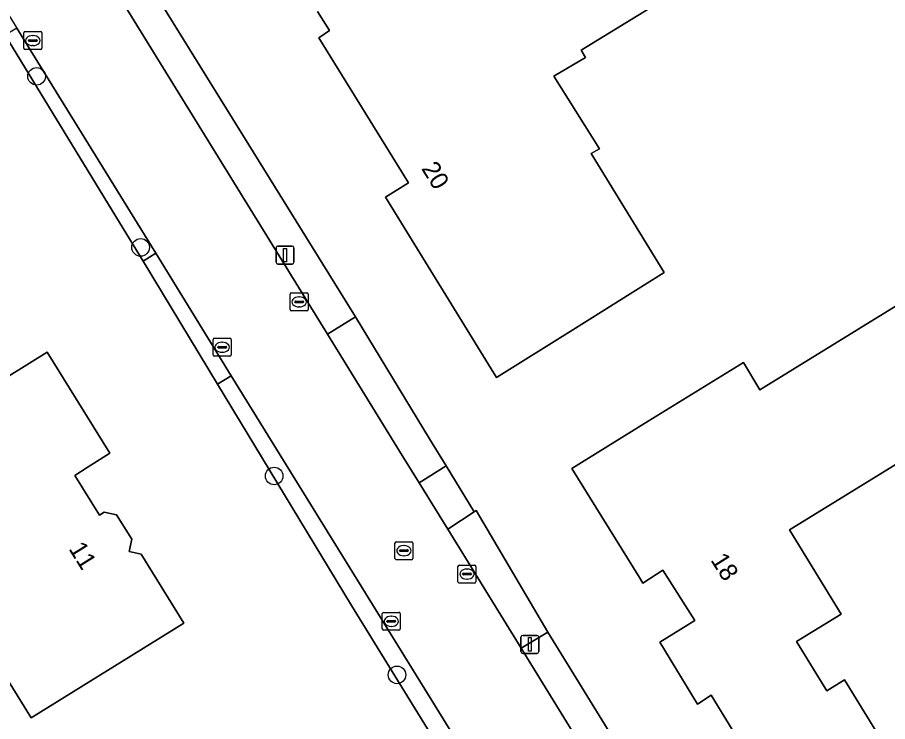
# Model space of a CAD drawing. Extents: x 157320 to 158835, y 386650 to 388491.
# Drawn here: x 158581.64 to 158630.05, y 387344.98 to 387384.14 of the extents above; entities that cross this region are included whole.
import ezdxf

# ---------------------------------------------------------------- set-up
doc = ezdxf.new("R2010")
doc.units = 0
for name, color, linetype in [('IMGEO_Boom', 7, 'Continuous'), ('IMGEO_Erf', 7, 'Continuous'), ('IMGEO_Groenvoorziening', 7, 'Continuous'), ('IMGEO_Kolk', 7, 'Continuous'), ('IMGEO_Lichtmast', 7, 'Continuous'), ('IMGEO_Pand', 7, 'Continuous'), ('IMGEO_Pand_nummerreeks', 7, 'Continuous'), ('IMGEO_Rijbaan_lokaal_gesloten', 7, 'Continuous'), ('IMGEO_Rioolput', 7, 'Continuous'), ('IMGEO_Voetpad_open', 7, 'Continuous')]:
    doc.layers.add(name, color=color, linetype=linetype)

msp = doc.modelspace()

# ---------------------------------------------------------------- linework, layer by layer
at = {"layer": 'IMGEO_Boom'}
for centre in [(158582.71, 387380.864), (158588.495, 387371.35), (158595.927, 387358.639), (158602.757, 387347.578)]:
    msp.add_circle(centre, 0.489, dxfattribs=at)
at = {"layer": 'IMGEO_Erf'}
for points in [[(158576.133, 387406.768), (158583.128, 387395.434), (158600.442, 387367.498), (158604.57, 387360.706), (158605.493, 387359.197), (158607.057, 387356.64), (158607.168, 387356.712), (158611.142, 387349.961), (158617.891, 387339.001), (158625.408, 387326.752), (158625.612, 387326.877), (158627.79, 387322.88), (158639.943, 387303.118), (158645.195, 387294.618), (158647.066, 387291.591), (158648.182, 387289.785), (158657.362, 387274.93), (158657.425, 387274.828), (158660.362, 387270.075), (158660.979, 387269.077), (158661.814, 387267.725), (158665.609, 387261.584), (158662.503, 387256.838)], [(158621.453, 387387.516), (158612.995, 387382.314), (158613.243, 387381.911), (158611.483, 387380.866), (158614.021, 387376.841), (158613.557, 387376.571), (158617.621, 387369.95), (158612.539, 387366.77), (158608.3, 387364.118), (158602.114, 387374.14), (158603.395, 387374.943), (158598.417, 387383.009), (158599.005, 387383.406), (158598.334, 387384.463)], [(158509.825, 387353.977), (158611.984, 387290.709), (158614.308, 387289.72), (158631.69, 387300.422), (158630.679, 387302.069), (158625.066, 387311.167), (158613.21, 387330.381), (158610.704, 387334.442), (158605.32, 387343.168), (158604.6, 387344.335), (158600.224, 387351.428), (158592.766, 387363.747), (158588.63, 387370.577), (158587.318, 387372.744), (158580.966, 387383.161)], [(158631.061, 387340.592), (158626.801, 387337.972), (158627.64, 387336.609), (158627.388, 387336.474), (158624.731, 387340.899), (158623.948, 387340.397), (158620.24, 387346.443), (158619.48, 387345.957), (158617.378, 387349.388), (158619.321, 387350.603), (158617.553, 387353.397), (158616.425, 387352.687), (158616.239, 387352.988), (158612.484, 387359.057), (158616.738, 387361.685), (158622.033, 387364.956), (158622.948, 387363.438), (158636.027, 387371.488)], [(158639.959, 387365.094), (158624.589, 387355.644), (158627.472, 387350.956), (158624.984, 387349.426), (158626.662, 387346.698), (158627.643, 387347.301), (158631.575, 387340.908)]]:
    msp.add_lwpolyline(points, dxfattribs=at)
msp.add_lwpolyline([(158586.657, 387347.821), (158582.4, 387345.19), (158579.72, 387349.506), (158576.72, 387347.651), (158571.336, 387356.307), (158574.34, 387358.18), (158579.422, 387361.349), (158578.63, 387362.62), (158579.053, 387362.883), (158583.3, 387365.52), (158586.79, 387359.91), (158585.524, 387359.107), (158584.84, 387358.673), (158586.214, 387356.466), (158586.477, 387356.63), (158587.156, 387356.484), (158588.007, 387355.116), (158587.854, 387354.444), (158588.524, 387354.285), (158590.91, 387350.45)], close=True, dxfattribs=at)
at = {"layer": 'IMGEO_Groenvoorziening'}
for points in [[(158600.442, 387367.498), (158583.128, 387395.434), (158581.683, 387394.428), (158598.897, 387366.519)], [(158589.338, 387371.021), (158581.603, 387383.55), (158580.966, 387383.161), (158587.318, 387372.744), (158588.63, 387370.577)], [(158593.54, 387364.216), (158592.766, 387363.747), (158600.224, 387351.428), (158604.6, 387344.335), (158605.709, 387344.504)], [(158605.493, 387359.197), (158603.991, 387358.26), (158605.578, 387355.687), (158607.057, 387356.64)], [(158617.891, 387339.001), (158611.142, 387349.961), (158609.665, 387349.061), (158616.441, 387338.075), (158623.968, 387325.872), (158625.408, 387326.752)]]:
    msp.add_lwpolyline(points, close=True, dxfattribs=at)
at = {"layer": 'IMGEO_Kolk'}
for p, q in [((158582.001, 387382.426), (158582.001, 387383.278)), ((158582.076, 387383.352), (158582.928, 387383.352)), ((158583.002, 387383.278), (158583.002, 387382.426)), ((158582.26, 387382.846), (158582.26, 387382.858)), ((158582.698, 387382.809), (158582.3, 387382.809)), ((158582.303, 387382.895), (158582.701, 387382.895)), ((158582.489, 387383.132), (158582.514, 387383.132)), ((158582.744, 387382.858), (158582.744, 387382.846)), ((158582.928, 387382.352), (158582.076, 387382.352)), ((158582.512, 387382.572), (158582.487, 387382.572)), ((158596.817, 387367.893), (158596.817, 387368.745)), ((158596.892, 387368.819), (158597.744, 387368.819)), ((158597.818, 387368.745), (158597.818, 387367.893)), ((158597.076, 387368.313), (158597.076, 387368.325)), ((158597.514, 387368.276), (158597.116, 387368.276)), ((158597.119, 387368.362), (158597.517, 387368.362)), ((158597.305, 387368.599), (158597.33, 387368.599)), ((158597.56, 387368.325), (158597.56, 387368.313)), ((158597.744, 387367.819), (158596.892, 387367.819)), ((158597.328, 387368.039), (158597.303, 387368.039)), ((158592.531, 387365.372), (158592.531, 387366.224)), ((158592.606, 387366.298), (158593.458, 387366.298)), ((158592.833, 387365.841), (158593.231, 387365.841)), ((158593.019, 387366.078), (158593.044, 387366.078)), ((158593.532, 387366.224), (158593.532, 387365.372)), ((158592.79, 387365.792), (158592.79, 387365.804)), ((158593.228, 387365.755), (158592.83, 387365.755)), ((158593.042, 387365.518), (158593.017, 387365.518)), ((158593.274, 387365.804), (158593.274, 387365.792)), ((158593.458, 387365.298), (158592.606, 387365.298)), ((158606.151, 387352.759), (158606.151, 387353.611)), ((158606.226, 387353.685), (158607.078, 387353.685)), ((158606.639, 387353.465), (158606.664, 387353.465)), ((158607.152, 387353.611), (158607.152, 387352.759)), ((158606.41, 387353.179), (158606.41, 387353.191)), ((158606.848, 387353.142), (158606.45, 387353.142)), ((158606.453, 387353.228), (158606.851, 387353.228)), ((158606.662, 387352.905), (158606.637, 387352.905)), ((158606.894, 387353.191), (158606.894, 387353.179)), ((158607.078, 387352.685), (158606.226, 387352.685)), ((158601.941, 387350.13), (158601.941, 387350.982)), ((158602.016, 387351.056), (158602.868, 387351.056)), ((158602.429, 387350.836), (158602.454, 387350.836)), ((158602.942, 387350.982), (158602.942, 387350.13)), ((158602.2, 387350.55), (158602.2, 387350.562)), ((158602.638, 387350.513), (158602.24, 387350.513)), ((158602.243, 387350.599), (158602.641, 387350.599)), ((158602.684, 387350.562), (158602.684, 387350.55)), ((158602.868, 387350.056), (158602.016, 387350.056)), ((158602.452, 387350.276), (158602.427, 387350.276))]:
    msp.add_line(p, q, dxfattribs=at)
for points in [[(158582.001, 387382.426), (158582.001, 387383.278)], [(158582.076, 387383.352), (158582.928, 387383.352)], [(158583.002, 387383.278), (158583.002, 387382.426)], [(158582.928, 387382.352), (158582.076, 387382.352)], [(158596.817, 387367.893), (158596.817, 387368.745)], [(158596.892, 387368.819), (158597.744, 387368.819)], [(158597.818, 387368.745), (158597.818, 387367.893)], [(158597.744, 387367.819), (158596.892, 387367.819)], [(158592.531, 387365.372), (158592.531, 387366.224)], [(158592.606, 387366.298), (158593.458, 387366.298)], [(158593.532, 387366.224), (158593.532, 387365.372)], [(158593.458, 387365.298), (158592.606, 387365.298)], [(158606.151, 387352.759), (158606.151, 387353.611)], [(158606.226, 387353.685), (158607.078, 387353.685)], [(158607.152, 387353.611), (158607.152, 387352.759)], [(158607.078, 387352.685), (158606.226, 387352.685)], [(158601.941, 387350.13), (158601.941, 387350.982)], [(158602.016, 387351.056), (158602.868, 387351.056)], [(158602.942, 387350.982), (158602.942, 387350.13)], [(158602.868, 387350.056), (158602.016, 387350.056)]]:
    msp.add_lwpolyline(points, dxfattribs=at)
for centre, radius, start, end in [((158582.078, 387383.276), 0.0765, 91.552, 178.448), ((158582.078, 387383.276), 0.0765, 91.552, 178.448), ((158582.926, 387383.276), 0.0765, 1.552, 88.448), ((158582.926, 387383.276), 0.0765, 1.552, 88.448), ((158582.3, 387382.855), 0.0403, 85.8775, 175.7526), ((158582.297, 387382.845), 0.0366, 178.938, 274.7102), ((158582.701, 387382.852), 0.043, 264.8664, 352.4533), ((158582.705, 387382.857), 0.0386, 1.7309, 96.639), ((158582.078, 387382.428), 0.0765, 181.552, 268.448), ((158582.078, 387382.428), 0.0765, 181.552, 268.448), ((158582.926, 387382.428), 0.0765, 271.552, 358.448), ((158582.926, 387382.428), 0.0765, 271.552, 358.448), ((158596.894, 387368.743), 0.0765, 91.552, 178.448), ((158596.894, 387368.743), 0.0765, 91.552, 178.448), ((158597.742, 387368.743), 0.0765, 1.552, 88.448), ((158597.742, 387368.743), 0.0765, 1.552, 88.448), ((158597.116, 387368.322), 0.0403, 85.8775, 175.7526), ((158597.113, 387368.312), 0.0366, 178.938, 274.7102), ((158597.517, 387368.319), 0.043, 264.8664, 352.4533), ((158597.521, 387368.324), 0.0386, 1.7309, 96.639), ((158596.894, 387367.895), 0.0765, 181.552, 268.448), ((158596.894, 387367.895), 0.0765, 181.552, 268.448), ((158597.742, 387367.895), 0.0765, 271.552, 358.448), ((158597.742, 387367.895), 0.0765, 271.552, 358.448), ((158592.608, 387366.222), 0.0765, 91.552, 178.448), ((158592.608, 387366.222), 0.0765, 91.552, 178.448), ((158592.83, 387365.801), 0.0403, 85.8775, 175.7526), ((158593.235, 387365.803), 0.0386, 1.7309, 96.639), ((158593.456, 387366.222), 0.0765, 1.552, 88.448), ((158593.456, 387366.222), 0.0765, 1.552, 88.448), ((158592.608, 387365.374), 0.0765, 181.552, 268.448), ((158592.608, 387365.374), 0.0765, 181.552, 268.448), ((158592.827, 387365.791), 0.0366, 178.938, 274.7102), ((158593.231, 387365.798), 0.043, 264.8664, 352.4533), ((158593.456, 387365.374), 0.0765, 271.552, 358.448), ((158593.456, 387365.374), 0.0765, 271.552, 358.448), ((158606.228, 387353.609), 0.0765, 91.552, 178.448), ((158606.228, 387353.609), 0.0765, 91.552, 178.448), ((158607.076, 387353.609), 0.0765, 1.552, 88.448), ((158607.076, 387353.609), 0.0765, 1.552, 88.448), ((158606.45, 387353.188), 0.0403, 85.8775, 175.7526), ((158606.447, 387353.178), 0.0366, 178.938, 274.7102), ((158606.851, 387353.185), 0.043, 264.8664, 352.4533), ((158606.855, 387353.19), 0.0386, 1.7309, 96.639), ((158606.228, 387352.761), 0.0765, 181.552, 268.448), ((158606.228, 387352.761), 0.0765, 181.552, 268.448), ((158607.076, 387352.761), 0.0765, 271.552, 358.448), ((158607.076, 387352.761), 0.0765, 271.552, 358.448), ((158602.018, 387350.98), 0.0765, 91.552, 178.448), ((158602.018, 387350.98), 0.0765, 91.552, 178.448), ((158602.866, 387350.98), 0.0765, 1.552, 88.448), ((158602.866, 387350.98), 0.0765, 1.552, 88.448), ((158602.24, 387350.559), 0.0403, 85.8775, 175.7526), ((158602.237, 387350.549), 0.0366, 178.938, 274.7102), ((158602.641, 387350.556), 0.043, 264.8664, 352.4533), ((158602.645, 387350.561), 0.0386, 1.7309, 96.639), ((158602.018, 387350.132), 0.0765, 181.552, 268.448), ((158602.018, 387350.132), 0.0765, 181.552, 268.448), ((158602.866, 387350.132), 0.0765, 271.552, 358.448), ((158602.866, 387350.132), 0.0765, 271.552, 358.448)]:
    msp.add_arc(centre, radius, start, end, dxfattribs=at)
for centre, major_axis, ratio, start_param, end_param in [((158582.488, 387382.852), (-0.387, 0.002), 0.722429, 4.712389, 7.853982), ((158582.513, 387382.852), (-0.39, 0.002), 0.717154, 1.570796, 4.712389), ((158597.304, 387368.319), (-0.387, 0.002), 0.722429, 4.712389, 7.853982), ((158597.329, 387368.319), (-0.39, 0.002), 0.717154, 1.570796, 4.712389), ((158593.018, 387365.798), (-0.387, 0.002), 0.722429, 4.712389, 7.853982), ((158593.043, 387365.798), (-0.39, 0.002), 0.717154, 1.570796, 4.712389), ((158606.638, 387353.185), (-0.387, 0.002), 0.722429, 4.712389, 7.853982), ((158606.663, 387353.185), (-0.39, 0.002), 0.717154, 1.570796, 4.712389), ((158602.428, 387350.556), (-0.387, 0.002), 0.722429, 4.712389, 7.853982), ((158602.453, 387350.556), (-0.39, 0.002), 0.717154, 1.570796, 4.712389)]:
    msp.add_ellipse(centre, major_axis=major_axis, ratio=ratio, start_param=start_param, end_param=end_param, dxfattribs=at)
at = {"layer": 'IMGEO_Lichtmast'}
for p, q in [((158596.033, 387370.521), (158596.033, 387371.321)), ((158596.033, 387371.321), (158596.033, 387370.521)), ((158596.133, 387371.421), (158596.923, 387371.421)), ((158596.923, 387371.421), (158596.133, 387371.421)), ((158597.023, 387371.321), (158597.023, 387370.521)), ((158597.023, 387370.521), (158597.023, 387371.321)), ((158596.923, 387370.421), (158596.133, 387370.421)), ((158596.133, 387370.421), (158596.923, 387370.421)), ((158609.654, 387348.874), (158609.654, 387349.674)), ((158609.654, 387349.674), (158609.654, 387348.874)), ((158609.754, 387349.774), (158610.544, 387349.774)), ((158610.544, 387349.774), (158609.754, 387349.774)), ((158610.644, 387349.674), (158610.644, 387348.874)), ((158610.644, 387348.874), (158610.644, 387349.674)), ((158610.544, 387348.774), (158609.754, 387348.774)), ((158609.754, 387348.774), (158610.544, 387348.774))]:
    msp.add_line(p, q, dxfattribs=at)
for points in [[(158596.453, 387371.296), (158596.603, 387371.296), (158596.603, 387370.546), (158596.453, 387370.546), (158596.453, 387371.296)], [(158610.074, 387349.649), (158610.224, 387349.649), (158610.224, 387348.899), (158610.074, 387348.899), (158610.074, 387349.649)]]:
    msp.add_lwpolyline(points, dxfattribs=at)
for centre, start, end in [((158596.133, 387371.321), 90, 180), ((158596.133, 387371.321), 90, 180), ((158596.923, 387371.321), 0, 90), ((158596.923, 387371.321), 360, 90), ((158596.133, 387370.521), 180, 270), ((158596.133, 387370.521), 180, 270), ((158596.923, 387370.521), 270, 0), ((158596.923, 387370.521), 270, 0), ((158609.754, 387349.674), 90, 180), ((158609.754, 387349.674), 90, 180), ((158610.544, 387349.674), 0, 90), ((158610.544, 387349.674), 360, 90), ((158609.754, 387348.874), 180, 270), ((158609.754, 387348.874), 180, 270), ((158610.544, 387348.874), 270, 0), ((158610.544, 387348.874), 270, 0)]:
    msp.add_arc(centre, 0.1, start, end, dxfattribs=at)
at = {"layer": 'IMGEO_Pand'}
for points in [[(158598.334, 387384.463), (158599.005, 387383.406), (158598.417, 387383.009), (158603.395, 387374.943), (158602.114, 387374.14), (158608.3, 387364.118), (158612.539, 387366.77), (158617.621, 387369.95), (158613.557, 387376.571), (158614.021, 387376.841), (158611.483, 387380.866), (158613.243, 387381.911), (158612.995, 387382.314), (158621.453, 387387.516)], [(158636.027, 387371.488), (158622.948, 387363.438), (158622.033, 387364.956), (158616.738, 387361.685), (158612.484, 387359.057), (158616.239, 387352.988), (158616.425, 387352.687), (158617.553, 387353.397), (158619.321, 387350.603), (158617.378, 387349.388), (158619.48, 387345.957), (158620.24, 387346.443), (158623.948, 387340.397), (158624.731, 387340.899), (158627.388, 387336.474), (158627.64, 387336.609), (158626.801, 387337.972), (158631.061, 387340.592)], [(158631.575, 387340.908), (158627.643, 387347.301), (158626.662, 387346.698), (158624.984, 387349.426), (158627.472, 387350.956), (158624.589, 387355.644), (158639.959, 387365.094)]]:
    msp.add_lwpolyline(points, dxfattribs=at)
msp.add_lwpolyline([(158587.156, 387356.484), (158586.477, 387356.63), (158586.214, 387356.466), (158584.84, 387358.673), (158585.524, 387359.107), (158586.79, 387359.91), (158583.3, 387365.52), (158579.053, 387362.883), (158578.63, 387362.62), (158579.422, 387361.349), (158574.34, 387358.18), (158571.336, 387356.307), (158576.72, 387347.651), (158579.72, 387349.506), (158582.4, 387345.19), (158586.657, 387347.821), (158590.91, 387350.45), (158588.524, 387354.285), (158587.854, 387354.444), (158588.007, 387355.116)], close=True, dxfattribs=at)
at = {"layer": 'IMGEO_Rijbaan_lokaal_gesloten'}
for points in [[(158616.441, 387338.075), (158609.665, 387349.061), (158605.578, 387355.687), (158603.991, 387358.26), (158603.054, 387359.779), (158598.897, 387366.519), (158581.683, 387394.428), (158574.626, 387405.834), (158572.175, 387409.2)], [(158569.622, 387402.956), (158575.418, 387393.568), (158576.533, 387391.761), (158578.381, 387388.768), (158581.603, 387383.55), (158589.338, 387371.021), (158593.54, 387364.216), (158605.709, 387344.504), (158606.417, 387343.359), (158611.592, 387334.976), (158614.09, 387330.929), (158625.953, 387311.715), (158631.556, 387302.64), (158632.848, 387300.547), (158633.899, 387298.846), (158640.275, 387288.519), (158641.543, 387286.465), (158642.179, 387285.434), (158642.545, 387284.841), (158655.037, 387264.608)]]:
    msp.add_lwpolyline(points, dxfattribs=at)
at = {"layer": 'IMGEO_Rioolput'}
for p, q in [((158602.645, 387354.058), (158602.645, 387354.91)), ((158602.72, 387354.984), (158603.572, 387354.984)), ((158603.133, 387354.764), (158603.158, 387354.764)), ((158603.646, 387354.91), (158603.646, 387354.058)), ((158602.904, 387354.478), (158602.904, 387354.49)), ((158603.342, 387354.441), (158602.944, 387354.441)), ((158602.947, 387354.527), (158603.345, 387354.527)), ((158603.388, 387354.49), (158603.388, 387354.478)), ((158603.572, 387353.984), (158602.72, 387353.984)), ((158603.156, 387354.204), (158603.131, 387354.204))]:
    msp.add_line(p, q, dxfattribs=at)
for points in [[(158602.645, 387354.058), (158602.645, 387354.91)], [(158602.72, 387354.984), (158603.572, 387354.984)], [(158603.646, 387354.91), (158603.646, 387354.058)], [(158603.572, 387353.984), (158602.72, 387353.984)]]:
    msp.add_lwpolyline(points, dxfattribs=at)
for centre, radius, start, end in [((158602.722, 387354.908), 0.0765, 91.552, 178.448), ((158602.722, 387354.908), 0.0765, 91.552, 178.448), ((158603.57, 387354.908), 0.0765, 1.552, 88.448), ((158603.57, 387354.908), 0.0765, 1.552, 88.448), ((158602.944, 387354.487), 0.0403, 85.8775, 175.7526), ((158602.941, 387354.477), 0.0366, 178.938, 274.7102), ((158603.345, 387354.484), 0.043, 264.8664, 352.4533), ((158603.349, 387354.489), 0.0386, 1.7309, 96.639), ((158602.722, 387354.06), 0.0765, 181.552, 268.448), ((158602.722, 387354.06), 0.0765, 181.552, 268.448), ((158603.57, 387354.06), 0.0765, 271.552, 358.448), ((158603.57, 387354.06), 0.0765, 271.552, 358.448)]:
    msp.add_arc(centre, radius, start, end, dxfattribs=at)
for centre, major_axis, ratio, start_param, end_param in [((158603.132, 387354.484), (-0.387, 0.002), 0.722429, 4.712389, 7.853982), ((158603.157, 387354.484), (-0.39, 0.002), 0.717154, 1.570796, 4.712389)]:
    msp.add_ellipse(centre, major_axis=major_axis, ratio=ratio, start_param=start_param, end_param=end_param, dxfattribs=at)
at = {"layer": 'IMGEO_Voetpad_open'}
for points in [[(158593.54, 387364.216), (158589.338, 387371.021), (158588.63, 387370.577), (158592.766, 387363.747)], [(158600.442, 387367.498), (158598.897, 387366.519), (158603.054, 387359.779), (158603.991, 387358.26), (158605.493, 387359.197), (158604.57, 387360.706)], [(158607.168, 387356.712), (158607.057, 387356.64), (158605.578, 387355.687), (158609.665, 387349.061), (158611.142, 387349.961)]]:
    msp.add_lwpolyline(points, close=True, dxfattribs=at)

# ---------------------------------------------------------------- texts
at = {"layer": 'IMGEO_Pand_nummerreeks'}
for s, rotation, p in [('20', 301.6846, (158604.089, 387375.737)), ('11', 301.8849, (158584.468, 387354.594)), ('18', 302.325, (158620.175, 387353.966))]:
    msp.add_text(s, height=1, rotation=rotation, dxfattribs=at).set_placement(p)

doc.saveas('drawing.dxf')
